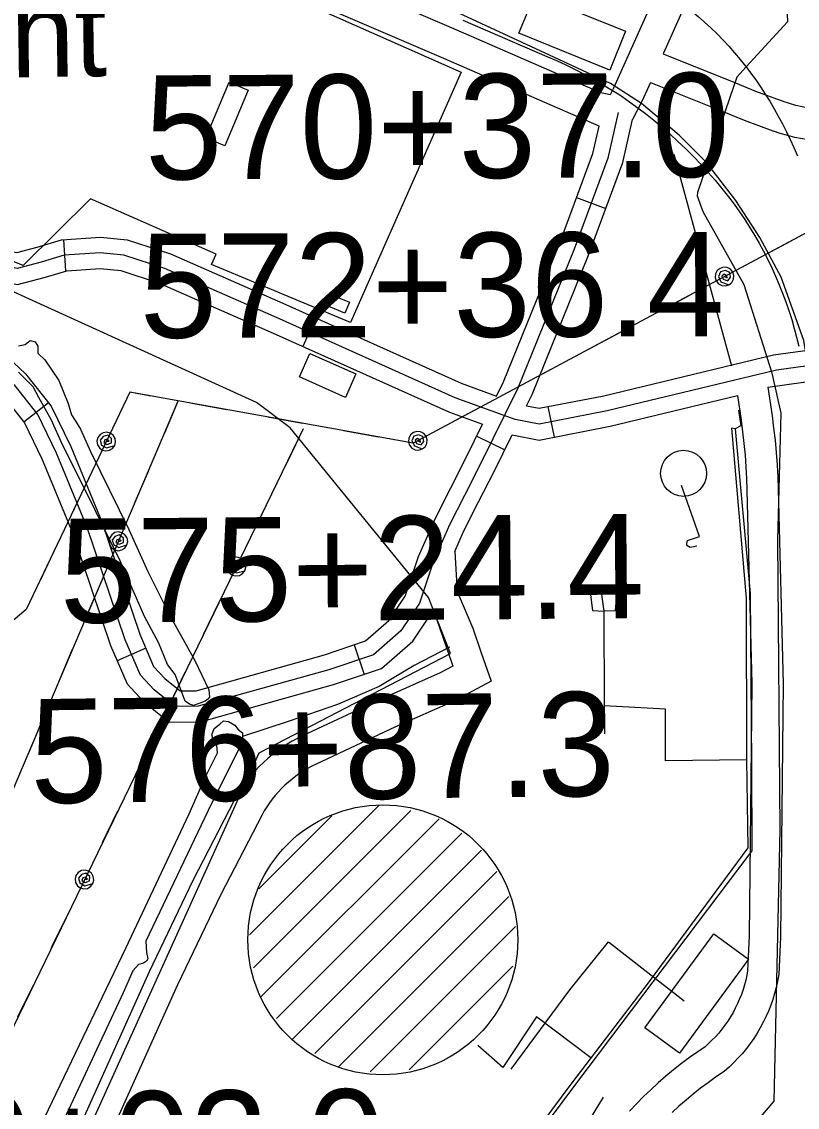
# Model space of a CAD drawing. Extents: x 3625074 to 3663148, y 511451 to 537151.
# Drawn here: x 3656323 to 3657068, y 527152 to 528195 of the extents above; entities that cross this region are included whole.
import ezdxf

# ---------------------------------------------------------------- set-up
doc = ezdxf.new("R2010")
doc.units = 0
for name, color, linetype in [('V-BLDG-IDEN', 7, 'Continuous'), ('V-BLDG-OTLN', 7, 'Continuous'), ('V-DOMW-TANK', 7, 'Continuous'), ('V-RAIL-TRAK', 7, 'Continuous'), ('V-ROAD-CNTR', 7, 'Continuous'), ('V-SITE-OTLN', 7, 'Continuous'), ('V-SURV-IDEN', 7, 'Continuous'), ('V-TOPO-SHOR', 7, 'Continuous'), ('V-UTIL-LINE', 7, 'Continuous')]:
    doc.layers.add(name, color=color, linetype=linetype)

msp = doc.modelspace()

# ---------------------------------------------------------------- linework, layer by layer
at = {"layer": 'V-BLDG-OTLN'}
for points in [[(3656816, 528220.9), (3656903.1, 528185.5), (3656888, 528148.2), (3656800.8, 528183.7)], [(3656540.8, 528129.1), (3656518.4, 528075.5), (3656500.1, 528083.2), (3656522.5, 528136.7)], [(3656633.7, 527914.9), (3656613.9, 527923.1), (3656618.2, 527933.6), (3656638, 527925.5)], [(3656634.3, 527834), (3656590, 527853.6), (3656600, 527876.2), (3656644.3, 527856.6)], [(3656921.8, 527228.7), (3656988, 527319), (3657021.2, 527294.6), (3656955, 527204.3)]]:
    msp.add_lwpolyline(points, close=True, dxfattribs=at)
at = {"layer": 'V-DOMW-TANK'}
for p, q in [((3656542.1, 527318), (3656666.7, 527442.6)), ((3656545.9, 527286.4), (3656697, 527437.5)), ((3656551, 527362.3), (3656621, 527432.3)), ((3656553.1, 527258.3), (3656724.1, 527429.3)), ((3656567.9, 527237.7), (3656745.9, 527415.7)), ((3656583.1, 527217.6), (3656764.8, 527399.3)), ((3656604.9, 527204.1), (3656779.5, 527378.7)), ((3656627.5, 527191.3), (3656791, 527354.8)), ((3656658, 527186.4), (3656797.6, 527326)), ((3656695.5, 527188.5), (3656794.8, 527287.8))]:
    msp.add_line(p, q, dxfattribs=at)
for centre, radius in [((3656958.9, 527761.1), 22.1), ((3656670.1, 527313.2), 129.6)]:
    msp.add_circle(centre, radius, dxfattribs=at)
at = {"layer": 'V-RAIL-TRAK'}
for points in [[(3657084.5, 527826.7), (3657074.3, 527888.8), (3657052.7, 527949.5), (3657032.2, 527987.4), (3657009.2, 528023), (3656981, 528059.5), (3656954.7, 528085.9), (3656918.4, 528116.1), (3656888.6, 528135.5), (3656830.3, 528162.5), (3656703.8, 528221.4)], [(3656960.1, 528210.2), (3656966.5, 528205.1), (3656972.8, 528199.8), (3656979, 528194.3), (3656985.1, 528188.7), (3656991, 528183), (3656996.8, 528177.1), (3657002.4, 528171.1), (3657007.8, 528164.9), (3657013.2, 528158.6), (3657018.3, 528152.2), (3657019, 528151.4)], [(3656746.9, 528196.2), (3656827.7, 528161.3), (3656836.8, 528157.4), (3656845.8, 528153.3), (3656854.7, 528149), (3656863.5, 528144.5), (3656872.2, 528139.8), (3656880.8, 528134.8), (3656889.2, 528129.7), (3656897.6, 528124.4), (3656905.8, 528118.9)], [(3657019, 528151.4), (3657023.3, 528145.7), (3657028.2, 528139), (3657032.8, 528132.2), (3657037.3, 528125.3), (3657041.7, 528118.3), (3657045.8, 528111.2), (3657049.8, 528104)], [(3656905.8, 528118.9), (3656914.1, 528112.8), (3656922.3, 528106.6), (3656930.3, 528100.1), (3656938.2, 528093.5), (3656945.9, 528086.7), (3656953.5, 528079.8), (3656961, 528072.6), (3656968.3, 528065.3), (3656975.4, 528057.9), (3656982.3, 528050.3), (3656989.1, 528042.5), (3656995.7, 528034.6), (3657002.2, 528026.6), (3657007.5, 528019.5), (3657012.6, 528012.2), (3657017.6, 528004.9), (3657022.3, 527997.4), (3657026.9, 527989.8), (3657031.4, 527982.1), (3657035.6, 527974.3), (3657039.7, 527966.4), (3657043.5, 527958.5), (3657047.2, 527950.4), (3657050.7, 527942.2), (3657054, 527934), (3657057.1, 527925.7), (3657060, 527917.3), (3657062.7, 527908.8), (3657065.2, 527900.3), (3657067.5, 527891.7), (3657069.5, 527883.1)], [(3657049.8, 528104), (3657053.9, 528096.6), (3657057.7, 528089.1), (3657061.4, 528081.5), (3657064.9, 528073.8), (3657068.2, 528066.1)]]:
    msp.add_lwpolyline(points, dxfattribs=at)
at = {"layer": 'V-ROAD-CNTR'}
for p, q in [((3656939.3, 528163.9), (3657008.8, 528135.9)), ((3656927, 528136.5), (3656997.6, 528108.1)), ((3656856.2, 528025.9), (3656884.3, 528015.4)), ((3656363.5, 527985.4), (3656365.5, 527955.5)), ((3656605.5, 527910.3), (3656593.3, 527882.9)), ((3656349, 527828.7), (3656325.4, 527810.2)), ((3656828.7, 527825.3), (3656834.5, 527795.8)), ((3656760.3, 527796.9), (3656787.2, 527783.6)), ((3656442.4, 527593.1), (3656414.9, 527581.2)), ((3656642.6, 527596.5), (3656652.2, 527568.1))]:
    msp.add_line(p, q, dxfattribs=at)
for points in [[(3656813.7, 528564.6), (3656959, 528501.5), (3656996.9, 528486), (3657014.6, 528476.5), (3657025.6, 528459.8), (3657026.5, 528446.2), (3657025, 528429.1), (3657002, 528377.4), (3656891.7, 528131), (3656888.3, 528124.4), (3656879.3, 528126.3), (3656740.6, 528186.8), (3656181.3, 528426.8), (3655870, 528556.8), (3655861.7, 528561.8), (3655859.4, 528565.7), (3655862.6, 528579.9), (3655978, 528833.2), (3656020.7, 528925.6), (3656021.3, 528925.9), (3656025.8, 528925.1), (3656061.2, 528906.3)], [(3656825.6, 528592.1), (3656970.6, 528529.2), (3657009.8, 528513.1), (3657035.4, 528499.3), (3657055.1, 528469.7), (3657056.6, 528445.8), (3657054.5, 528421.5), (3657029.4, 528365.2), (3656939.3, 528163.9)], [(3656877.7, 528094.3), (3656728.7, 528159.3), (3656169.6, 528399.2), (3655848.9, 528533.1)], [(3656927, 528136.5), (3656918.7, 528118), (3656909.9, 528100.9)], [(3657008.8, 528135.9), (3657028, 528128.2), (3657055.1, 528118)], [(3657116.4, 528108.3), (3657109.9, 528108.3), (3657103.7, 528108.5), (3657097.4, 528108.9), (3657091.2, 528109.6), (3657085, 528110.5), (3657078.9, 528111.6), (3657072.8, 528112.9), (3657066.7, 528114.4), (3657060.7, 528116.2), (3657054.5, 528118.2)], [(3656896, 528107.5), (3656886.3, 528063.8), (3656853.7, 527976.2), (3656799.7, 527842.9), (3656763.9, 527770.3), (3656748.4, 527739.8), (3656734.2, 527711.7), (3656718.5, 527675.9), (3656705.3, 527636.6), (3656687.4, 527609.8), (3656661.2, 527586.9), (3656618.4, 527572.5), (3656492.8, 527537.4), (3656470.2, 527537.2), (3656450.4, 527553.1), (3656437.3, 527567.3), (3656422.6, 527601.2), (3656386.2, 527709.1), (3656356.8, 527780.6), (3656338.7, 527817.5), (3656316, 527846.5)], [(3656808.1, 527825.9), (3656813.4, 527836.8), (3656867.7, 527970.7), (3656900.7, 528059.5), (3656909.9, 528100.9)], [(3656997.6, 528108.1), (3657017.1, 528100.2), (3657044.5, 528089.9)], [(3656779.2, 527835.3), (3656786, 527849), (3656839.7, 527981.6), (3656871.9, 528068.1), (3656877.7, 528094.3)], [(3657116.4, 528078.3), (3657109.3, 528078.3), (3657102.1, 528078.5), (3657094.8, 528079.1), (3657087.5, 528079.8), (3657080.3, 528080.9), (3657073.1, 528082.2), (3657065.9, 528083.7), (3657058.9, 528085.5), (3657051.8, 528087.5), (3657045.2, 528089.7)], [(3656094.8, 528073.1), (3656294.8, 527978.2), (3656318.5, 527973.3), (3656338.1, 527978.4), (3656361.5, 527985.3), (3656399.1, 527987.8), (3656424.6, 527985.2), (3656466.1, 527971.8), (3656577.1, 527923.1), (3656745.3, 527847.6), (3656779.2, 527835.3)], [(3657124.7, 527870.7), (3657048, 527860.1), (3656885.4, 527821), (3656820.2, 527808.3), (3656797.2, 527812.8), (3656739.7, 527833.7), (3656571, 527909.3), (3656460.8, 527957.7), (3656421.5, 527970.5), (3656398.8, 527972.7), (3656364.2, 527970.5), (3656342.1, 527963.9), (3656318.9, 527957.9), (3656290, 527963.8), (3656088.4, 528059.6)], [(3656081.9, 528046), (3656285.2, 527949.5), (3656319.2, 527942.5), (3656346.1, 527949.5), (3656366.8, 527955.6), (3656398.6, 527957.7), (3656418.4, 527955.7), (3656455.4, 527943.7), (3656564.9, 527895.6), (3656734.1, 527819.8), (3656765.9, 527808.2)], [(3656103.9, 527845.9), (3656134.6, 527864.1), (3656169.1, 527883.8), (3656186.5, 527889.4), (3656208.8, 527890.7), (3656244.7, 527881), (3656275.8, 527863.3), (3656304.9, 527836.3), (3656326, 527809.5), (3656343.1, 527774.5), (3656372.1, 527703.9), (3656408.6, 527595.8), (3656424.5, 527559), (3656440.2, 527542.1), (3656465, 527522.2), (3656494.9, 527522.5), (3656622.8, 527558.2), (3656668.8, 527573.7), (3656698.8, 527599.9), (3656718.7, 527629.8)], [(3656293.6, 527887.7), (3656327.1, 527856.7), (3656351.5, 527825.5), (3656370.5, 527786.8), (3656400.2, 527714.4), (3656436.6, 527606.6), (3656450, 527575.6), (3656460.6, 527564.1), (3656475.4, 527552.3), (3656490.7, 527552.4), (3656614, 527586.9), (3656653.6, 527600.2), (3656676, 527619.8), (3656691.7, 527643.3), (3656704.5, 527681.3), (3656720.6, 527718.1), (3656735, 527746.5), (3656750.5, 527777), (3656765.9, 527808.2)], [(3656808.1, 527825.9), (3656820.2, 527823.6), (3656882.2, 527835.6), (3657045.2, 527874.8), (3657122.6, 527885.6)], [(3657039.8, 527843.8), (3657126.7, 527855.9)], [(3657039.8, 527843.8), (3657043.9, 527816.3), (3657045.4, 527804.6), (3657046.7, 527792.8), (3657047.8, 527781.1), (3657048.7, 527769.3), (3657049.4, 527757.5), (3657049.8, 527745.8), (3657054.5, 527559.1), (3657052, 527316.2), (3657050.3, 527280), (3657049.1, 527273.4), (3657047.8, 527267.5), (3657046.3, 527261.8), (3657044.5, 527256), (3657042.6, 527250.4), (3657040.4, 527244.8), (3657038, 527239.4), (3657035.3, 527234), (3657032.5, 527228.7), (3657029.5, 527223.6), (3657026.3, 527218.5), (3657022.8, 527213.6), (3657019.2, 527208.8), (3657015.4, 527204.2), (3657011.4, 527199.8), (3657007.3, 527195.5), (3657003, 527191.3), (3656998, 527186.9), (3656989.7, 527181.2), (3656982.4, 527176), (3656975.2, 527170.6), (3656968.2, 527165), (3656961.3, 527159.3), (3656954.5, 527153.4), (3656947.9, 527147.4)], [(3656794.3, 527798.1), (3656820.2, 527793), (3656888.5, 527806.3), (3657010.7, 527835.7)], [(3657010.7, 527835.7), (3657014.2, 527812.1), (3657015.6, 527800.9), (3657016.9, 527789.8), (3657017.9, 527778.6), (3657018.8, 527767.3), (3657019.4, 527756.1), (3657019.8, 527744.8), (3657024.5, 527558.9), (3657022, 527317.1), (3657020.4, 527283.3), (3657019.7, 527279.3), (3657018.7, 527274.6), (3657017.4, 527270), (3657016, 527265.4), (3657014.4, 527260.8), (3657012.7, 527256.4), (3657010.7, 527252), (3657008.6, 527247.6), (3657006.4, 527243.4), (3657003.9, 527239.3), (3657001.3, 527235.2), (3656998.6, 527231.3), (3656995.7, 527227.4), (3656992.6, 527223.7), (3656989.4, 527220.1), (3656986.1, 527216.7), (3656982.6, 527213.3), (3656979.5, 527210.6), (3656972.5, 527205.8), (3656964.6, 527200.1), (3656956.9, 527194.3), (3656949.3, 527188.3), (3656941.9, 527182.2), (3656934.6, 527175.8), (3656927.4, 527169.3), (3656920.4, 527162.7), (3656913.6, 527155.8), (3656906.9, 527148.8)], [(3656739.2, 527685.9), (3656747.7, 527705.3), (3656761.7, 527733), (3656777.3, 527763.6), (3656794.3, 527798.1)], [(3656739.2, 527685.9), (3656741.2, 527652.5), (3656743.3, 527643.3), (3656756.4, 527612.5), (3656764.5, 527588.7), (3656774.1, 527561.5), (3656738.2, 527542.4), (3656681.5, 527517.4), (3656606.1, 527481.9), (3656601.9, 527479.8), (3656597.9, 527477.7), (3656594, 527475.4), (3656590.2, 527473), (3656586.5, 527470.4), (3656582.9, 527467.6), (3656579.5, 527464.7), (3656576.1, 527461.7), (3656572.9, 527458.6), (3656569.8, 527455.3), (3656566.8, 527451.9), (3656563.9, 527448.4), (3656561.3, 527444.8), (3656558.7, 527441), (3656556.3, 527437.2), (3656554.1, 527433.3), (3656514.6, 527356.8), (3656472.9, 527269.9), (3656408, 527125.5)], [(3656718.7, 527629.8), (3656736.2, 527578.8), (3656737.2, 527575.8), (3656725.1, 527569.4), (3656669, 527544.7), (3656593.1, 527509), (3656588.2, 527506.5), (3656583.1, 527503.8), (3656578.2, 527500.9), (3656573.4, 527497.8), (3656568.8, 527494.6), (3656564.2, 527491.1), (3656559.8, 527487.4), (3656555.6, 527483.6), (3656551.5, 527479.6), (3656547.6, 527475.5), (3656543.8, 527471.2), (3656540.2, 527466.8), (3656536.8, 527462.2), (3656533.6, 527457.5), (3656530.6, 527452.7), (3656527.7, 527447.7), (3656487.7, 527370.2), (3656445.7, 527282.6), (3656380.6, 527137.8)]]:
    msp.add_lwpolyline(points, dxfattribs=at)
at = {"layer": 'V-SITE-OTLN'}
msp.add_lwpolyline([(3655991.5, 528442.3), (3656084.1, 528405.7), (3656094, 528426.6), (3656358.6, 528314.2), (3656556.5, 528230.3), (3656745.2, 528146.2), (3656677.7, 527993.6), (3656639.1, 527906), (3656505.5, 527961.7), (3656510.2, 527971.4), (3656389.4, 528024.6), (3656324.7, 527960.6), (3656165, 528025.4), (3656083.3, 528063.5), (3656089.7, 528076.7), (3656022.6, 528104.1), (3656010.2, 528066.9), (3655860.4, 528132.4), (3655930.2, 528290.1)], close=True, dxfattribs=at)
for points in [[(3657052.5, 528329.6), (3657058.7, 528194.5), (3657019, 528151.4), (3657009.9, 528141.5), (3657003.2, 528122), (3656972.2, 528030.7), (3656972.1, 528027.5), (3656977.5, 528012.5), (3657016.8, 527942.5), (3657043.4, 527858.5), (3657044.6, 527853.1), (3657052.3, 527818.9), (3657049.2, 527697.4), (3657051.2, 527418.8), (3657045.5, 527158.4), (3656940, 527034.5)], [(3656188.7, 526691.5), (3656551.2, 527492.8), (3656735.1, 527588), (3656714.1, 527642), (3656581, 527804.7), (3656548.9, 527829.2), (3656144.3, 528013.2), (3655790.4, 528156.3), (3655782.8, 528212.9)]]:
    msp.add_lwpolyline(points, dxfattribs=at)
at = {"layer": 'V-TOPO-SHOR'}
for points in [[(3656320.3, 527883.5), (3656326.5, 527884.8), (3656331.3, 527888.8), (3656336.1, 527887.4), (3656338.8, 527883.3), (3656338.8, 527876.5), (3656345.6, 527870.2), (3656359.1, 527850.3), (3656367.8, 527828.3), (3656371.1, 527817.3), (3656374.5, 527811.8), (3656379.9, 527803.5), (3656389.3, 527782.2), (3656426.2, 527707.2), (3656444.4, 527666.7), (3656465.9, 527624), (3656489.5, 527581.3), (3656502.9, 527553.1), (3656503.5, 527546.3), (3656502.1, 527544.3), (3656499.4, 527542.2), (3656495.3, 527540.9), (3656488.4, 527538.2), (3656484.3, 527539.6), (3656480.2, 527542.4), (3656477.5, 527550), (3656470.8, 527567.8), (3656463.4, 527577.5), (3656454.7, 527598.8), (3656441.2, 527623.5), (3656417.8, 527677.2), (3656403.6, 527706.1), (3656384.1, 527745.3), (3656362.6, 527788.6), (3656351.9, 527812), (3656339.8, 527834), (3656334.4, 527844.3), (3656320.1, 527858.1)], [(3656734, 527594.2), (3656700.3, 527576.7), (3656666.6, 527556.4), (3656626.7, 527539), (3656580, 527523), (3656535.4, 527508.3)], [(3656499.4, 527469), (3656511.2, 527492.8), (3656510.6, 527499.7), (3656507.3, 527505.2), (3656505.9, 527510), (3656508, 527516.1), (3656513.6, 527520.2), (3656517, 527523.6), (3656521.8, 527522.8), (3656527.9, 527519.4), (3656531.3, 527515.2), (3656535.4, 527511.8), (3656535.4, 527508.3), (3656534.6, 527502.2), (3656502.5, 527437.4), (3656442.5, 527312), (3656443.1, 527301), (3656444.4, 527294.9), (3656443, 527292.8), (3656440.3, 527290.8), (3656435.4, 527289.5), (3656429.9, 527283.3), (3656420.8, 527262.2), (3656356.6, 527125.2)], [(3656341.6, 527134.9), (3656423.3, 527305.3), (3656484, 527434.2), (3656499.4, 527469)], [(3656881.7, 527162.1), (3656857.7, 527122.7), (3656837.3, 527078.2), (3656795.3, 526989.6)]]:
    msp.add_lwpolyline(points, dxfattribs=at)
at = {"layer": 'V-UTIL-LINE'}
for p, q in [((3656949.4, 528067.7), (3657004.8, 527864.2)), ((3656879.8, 527646.9), (3656882.3, 527628.9)), ((3656894.3, 527641), (3656893.3, 527629))]:
    msp.add_line(p, q, dxfattribs=at)
for points in [[(3659771.1, 529450.8), (3657365.1, 528146.3), (3656699.1, 527790), (3656427.1, 527839), (3656327.5, 527630.3), (3656207.2, 527529.3), (3656013.8, 527060.1), (3655819.7, 526594.4), (3655623.7, 526137.8), (3655417.3, 525655), (3655218.7, 525191.1), (3655001.9, 524723.1), (3654787.3, 524262), (3654583.4, 523800.7), (3654361.6, 523341.6), (3654147.9, 522884.1), (3653919.5, 522383.1), (3653709.5, 521948.9), (3653498.5, 521494.6), (3653068.3, 520569.6), (3652663.4, 519678), (3651448.8, 517085.6)], [(3657062.6, 527984.4), (3657032.6, 527968.4)], [(3656998.2, 527950), (3657000.8, 527948.7), (3657000.4, 527951), (3656998, 527952.2), (3656995.6, 527950.5), (3656997, 527947.5), (3657001.5, 527946), (3657004, 527949.4), (3657003, 527954.1), (3656998.7, 527955.7), (3656994.4, 527954.5), (3656992.5, 527950), (3656994.8, 527945), (3657002.4, 527942.1), (3657005.2, 527944.3), (3657006.8, 527947.4), (3657007.2, 527950.9), (3657006.1, 527954.2), (3657003.9, 527957), (3657000.8, 527958.6), (3656997.3, 527959), (3656993.9, 527957.9), (3656991.2, 527955.7), (3656989.6, 527952.6), (3656989.2, 527949.1), (3656990.3, 527945.8), (3656992.5, 527943), (3656995.6, 527941.4), (3656999.1, 527941), (3657002.4, 527942.1)], [(3656963.8, 527931.6), (3656933.8, 527915.6)], [(3656898.6, 527896.7), (3656868.6, 527880.6)], [(3656833.3, 527861.8), (3656803.3, 527845.7)], [(3656473.6, 527831.1), (3656195.4, 527176.7), (3655897.3, 526555.7), (3655691.9, 526101.8)], [(3656447.4, 527835.3), (3656427.1, 527839), (3656421.4, 527826.8)], [(3656473.6, 527831.1), (3656460.3, 527799.8)], [(3656520.2, 527822.2), (3656486.7, 527828.2)], [(3656768.1, 527826.8), (3656738.1, 527810.8)], [(3657011.8, 527821.8), (3657014, 527806.8), (3657008.4, 527803.7), (3657023, 527645.7), (3657024, 527481.5), (3657024.6, 527398.6), (3656856, 527175.8), (3656758.4, 527045)], [(3656593, 527809.1), (3656559.6, 527815.1)], [(3656593.7, 527803.8), (3655527.1, 525607.7), (3652897.2, 519829.4), (3651602.8, 517087.1)], [(3656404.5, 527791.6), (3656407.4, 527792.1), (3656405.8, 527793.8), (3656403.1, 527793.3), (3656402.1, 527790.5), (3656405.1, 527788.9), (3656409.6, 527790.3), (3656409.6, 527794.6), (3656406, 527797.8), (3656401.6, 527796.5), (3656398.8, 527793), (3656400, 527788.3), (3656404.8, 527785.6), (3656412.7, 527787.8), (3656413.5, 527791.2), (3656413, 527794.6), (3656411.2, 527797.7), (3656408.4, 527799.8), (3656405, 527800.6), (3656401.5, 527800.1), (3656398.5, 527798.3), (3656396.4, 527795.5), (3656395.6, 527792.1), (3656396.1, 527788.6), (3656397.9, 527785.6), (3656400.7, 527783.5), (3656404.1, 527782.7), (3656407.5, 527783.2), (3656410.6, 527785), (3656412.7, 527787.8)], [(3656593.7, 527803.8), (3656578.8, 527773.2)], [(3656665.9, 527795.9), (3656632.4, 527802)], [(3656703.7, 527792.4), (3656706.3, 527791.1), (3656706, 527793.4), (3656703.5, 527794.6), (3656701.1, 527792.9), (3656702.5, 527789.9), (3656707, 527788.4), (3656709.6, 527791.8), (3656708.5, 527796.5), (3656704.2, 527798.1), (3656699.9, 527796.9), (3656698, 527792.4), (3656700.4, 527787.4), (3656708, 527784.5), (3656710.7, 527786.7), (3656712.3, 527789.8), (3656712.7, 527793.3), (3656711.6, 527796.7), (3656709.4, 527799.4), (3656706.3, 527801), (3656702.8, 527801.4), (3656699.5, 527800.3), (3656696.8, 527798.1), (3656695.1, 527795), (3656694.8, 527791.5), (3656695.8, 527788.2), (3656698, 527785.4), (3656701.1, 527783.8), (3656704.6, 527783.4), (3656708, 527784.5)], [(3657008.4, 527803.7), (3657004.9, 527804.6), (3657019, 527641.4), (3657019.4, 527485.9), (3656941.6, 527484.9), (3656941.5, 527534.6), (3656882.7, 527537.8), (3656883.1, 527510.9)], [(3656387.7, 527756.4), (3656373.1, 527725.8)], [(3656444.7, 527763), (3656431.4, 527731.7)], [(3656971.5, 527691.3), (3656965.1, 527689.8), (3656962, 527691.8), (3656962, 527693.4), (3656962.4, 527695.8), (3656962.8, 527696.6), (3656974.3, 527700.4), (3656956.8, 527749.5)], [(3656561.3, 527737.2), (3656546.5, 527706.6)], [(3656416.1, 527695.8), (3656418.9, 527696.4), (3656417.2, 527698), (3656414.6, 527697.4), (3656413.7, 527694.6), (3656416.8, 527693.1), (3656421.2, 527694.7), (3656421.1, 527699), (3656417.3, 527702), (3656412.9, 527700.5), (3656410.3, 527696.9), (3656411.7, 527692.3), (3656416.6, 527689.8), (3656424.4, 527692.3), (3656425.1, 527695.7), (3656424.5, 527699.2), (3656422.5, 527702.1), (3656419.6, 527704.1), (3656416.2, 527704.8), (3656412.8, 527704.2), (3656409.8, 527702.2), (3656407.8, 527699.3), (3656407.1, 527695.9), (3656407.8, 527692.4), (3656409.7, 527689.5), (3656412.6, 527687.5), (3656416, 527686.8), (3656419.5, 527687.5), (3656422.4, 527689.4), (3656424.4, 527692.3)], [(3656355.9, 527689.7), (3656341.2, 527659)], [(3656529.5, 527671.5), (3656532.3, 527672), (3656530.7, 527673.7), (3656528, 527673.2), (3656527, 527670.4), (3656530, 527668.8), (3656534.5, 527670.2), (3656534.5, 527674.5), (3656530.9, 527677.7), (3656526.5, 527676.4), (3656523.7, 527672.9), (3656524.9, 527668.2), (3656529.7, 527665.5), (3656537.5, 527667.6), (3656538.4, 527671), (3656538, 527674.5), (3656536.2, 527677.5), (3656533.4, 527679.6), (3656530, 527680.5), (3656526.5, 527680), (3656523.5, 527678.3), (3656521.4, 527675.5), (3656520.5, 527672.1), (3656520.9, 527668.6), (3656522.7, 527665.6), (3656525.5, 527663.4), (3656528.9, 527662.6), (3656532.4, 527663), (3656535.4, 527664.8), (3656537.5, 527667.6)], [(3656400.9, 527659.9), (3656387.6, 527628.6)], [(3656869.4, 527644.5), (3656871.6, 527629.5), (3656882.3, 527628.9), (3656882.7, 527537.8)], [(3656512.4, 527636.5), (3656497.6, 527605.9)], [(3656902.9, 527639.7), (3656902.4, 527629.1), (3656882.3, 527628.9)], [(3656371.9, 527591.8), (3656358.6, 527560.5)], [(3656480.1, 527569.9), (3656465.2, 527539.3)], [(3656343, 527523.7), (3656329.7, 527492.4)], [(3656447.8, 527503.3), (3656432.9, 527472.7)], [(3657019.4, 527485.9), (3657020.7, 527401.4), (3656925.9, 527273.2), (3656850.5, 527174.7), (3656740.3, 527026.1)], [(3656415.4, 527436.8), (3656400.6, 527406.2)], [(3656383.5, 527371.1), (3656386.4, 527371.5), (3656384.8, 527373.2), (3656382.1, 527372.7), (3656381.1, 527370), (3656384.1, 527368.3), (3656388.5, 527369.8), (3656388.6, 527374), (3656385, 527377.2), (3656380.6, 527376), (3656377.8, 527372.5), (3656379, 527367.8), (3656383.8, 527365.1), (3656391.6, 527367.2), (3656392.5, 527370.6), (3656392, 527374), (3656390.3, 527377.1), (3656387.5, 527379.2), (3656384.1, 527380.1), (3656380.6, 527379.6), (3656377.6, 527377.8), (3656375.4, 527375), (3656374.6, 527371.6), (3656375, 527368.1), (3656376.8, 527365.1), (3656379.6, 527363), (3656383, 527362.1), (3656386.5, 527362.6), (3656389.5, 527364.4), (3656391.6, 527367.2)], [(3656366.5, 527336), (3656351.7, 527305.4)], [(3656793.2, 527189), (3656849.6, 527265.1), (3656886.9, 527311.2), (3656959.6, 527254.6)], [(3656334.2, 527269.4), (3656319.3, 527238.9)], [(3656869.8, 527199.9), (3656817.8, 527239.4), (3656785.2, 527190.7), (3656761.2, 527211.6)]]:
    msp.add_lwpolyline(points, dxfattribs=at)

# ---------------------------------------------------------------- texts
at = {"layer": 'V-BLDG-IDEN'}
msp.add_text('La. Power & Light', height=83, rotation=0.8488, dxfattribs=at).set_placement((3655529.5, 528129.6))
at = {"layer": 'V-SURV-IDEN'}
for s, rotation, p in [('570+37.0', 0.2621, (3656441.8, 528043.2)), ('572+36.4', 0.162, (3656436.7, 527891.2)), ('575+24.4', 0.4888, (3656360.1, 527617.4)), ('576+87.3', 0.7542, (3656331.9, 527444.2)), ('579+03.0', 0.5657, (3656110.9, 527064.5))]:
    msp.add_text(s, height=100, rotation=rotation, dxfattribs=at).set_placement(p)

doc.saveas('drawing.dxf')
